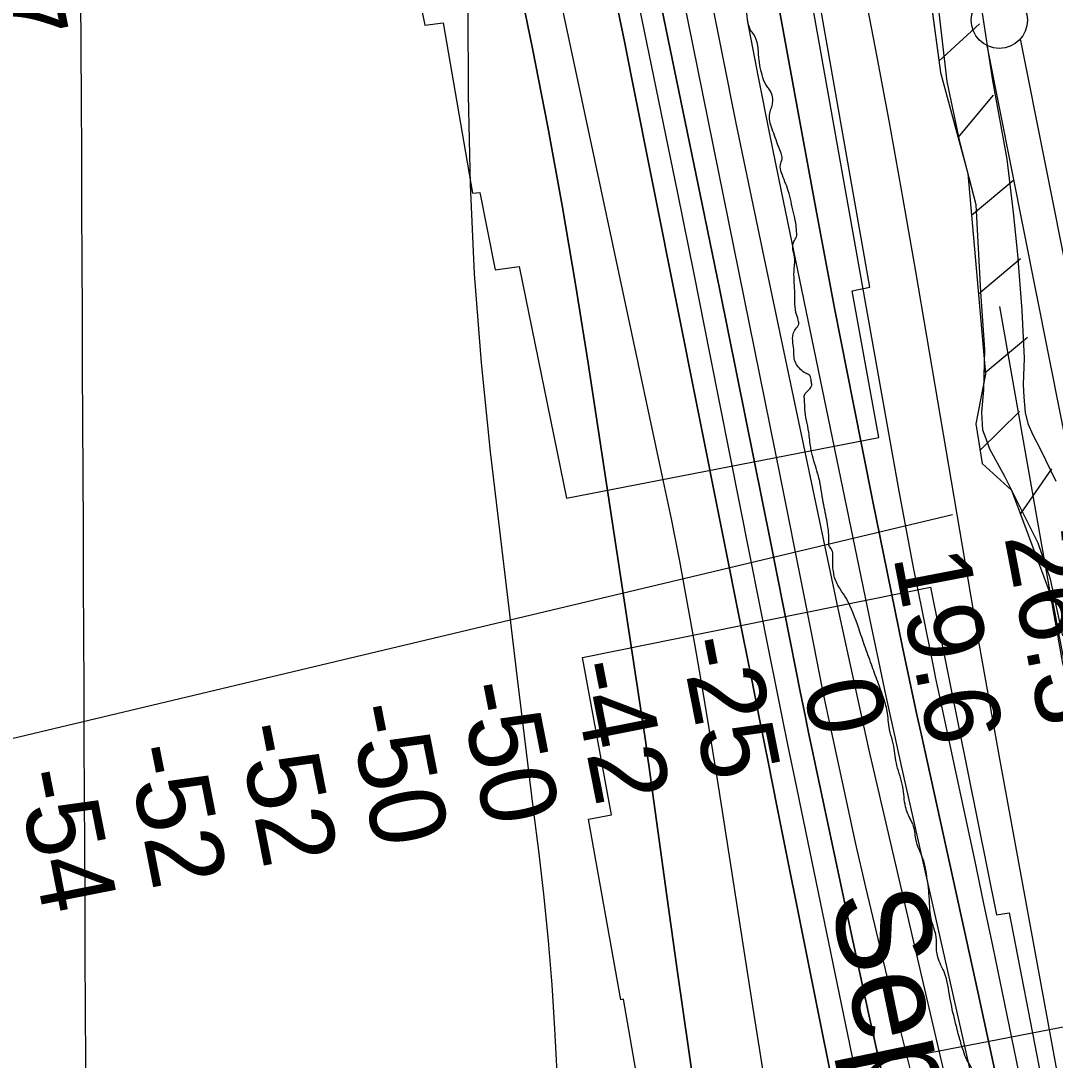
# Model space of a CAD drawing. Extents: x 3419139 to 3457078, y 540382 to 565875.
# Drawn here: x 3439010 to 3439927, y 553037 to 553958 of the extents above; entities that cross this region are included whole.
import ezdxf

# ---------------------------------------------------------------- set-up
doc = ezdxf.new("R2010")
doc.units = 0
for name, color, linetype in [('V-FLOD-BASE', 7, 'Continuous'), ('V-GRID-MAJR', 7, 'Continuous'), ('V-LEVE-TOET', 7, 'Continuous'), ('V-RIVR-EDGE', 7, 'Continuous'), ('V-RIVR-IDEN', 7, 'Continuous'), ('V-RIVR-RANG', 7, 'Continuous'), ('V-RRAP-FSHR', 7, 'Continuous'), ('V-RRAP-RVMT', 7, 'Continuous'), ('V-SURV-LINE', 7, 'Continuous'), ('V-TOPO-DPTH', 7, 'Continuous'), ('V-TOPO-MAJR', 7, 'Continuous'), ('V-TOPO-MINR', 7, 'Continuous'), ('V-TOPO-WATR', 7, 'Continuous'), ('V-UTIL-LINE', 7, 'Continuous')]:
    doc.layers.add(name, color=color, linetype=linetype)

msp = doc.modelspace()

# ---------------------------------------------------------------- linework, layer by layer
at = {"layer": 'V-FLOD-BASE'}
msp.add_lwpolyline([(3439861.12, 553972.72), (3439871.35, 553905.32), (3439884.1, 553835.67), (3439889.89, 553788.21), (3439893.73, 553751.15), (3439897.55, 553701.45), (3439899.41, 553659.06), (3439898.52, 553635.76), (3439899.33, 553624.53), (3439900.42, 553611.05), (3439902.93, 553601.21), (3439907.11, 553591.1), (3439914.1, 553578.17), (3439927.51, 553550.07)], dxfattribs=at)
at = {"layer": 'V-GRID-MAJR'}
msp.add_spline([(3439098.77, 545841.13), (3439072.33, 551898.65), (3439045.89, 557959.64), (3439019.44, 564020.65), (3439019.42, 564024.1)], degree=3, dxfattribs=at)
at = {"layer": 'V-LEVE-TOET'}
msp.add_lwpolyline([(3439933.92, 553413.13), (3439922.83, 553463.3), (3439911.98, 553495.26), (3439898.32, 553522.47), (3439882.43, 553554.44), (3439869.04, 553578.56), (3439865.7, 553587.82), (3439862.91, 553595.39), (3439862.11, 553611.35), (3439863.84, 553631.24), (3439864.76, 553666.82), (3439860.96, 553718.09), (3439856.94, 553795.14), (3439842.78, 553849.8), (3439831.14, 553904.45), (3439824, 553965.54)], dxfattribs=at)
at = {"layer": 'V-RIVR-EDGE'}
msp.add_spline([(3439897.96, 552838.81), (3439895.18, 552852.91), (3439892.04, 552868.07), (3439889.26, 552883.93), (3439888.92, 552888.51), (3439886.81, 552890.99), (3439885.41, 552893.46), (3439884.71, 552896.28), (3439883.69, 552908.96), (3439881.25, 552919.89), (3439878.81, 552931.18), (3439877.42, 552939.99), (3439873.94, 552955.15), (3439875, 552957.61), (3439875.01, 552962.55), (3439873.97, 552969.24), (3439873.63, 552972.77), (3439870.47, 552980.18), (3439865.91, 552986.88), (3439863.81, 552992.53), (3439861.36, 552999.93), (3439860.32, 553005.57), (3439858.57, 553011.92), (3439857.18, 553017.91), (3439855.43, 553023.91), (3439852.28, 553031.32), (3439848.77, 553037.32), (3439845.62, 553045.08), (3439842.12, 553056.71), (3439838.28, 553071.17), (3439833.75, 553092.32), (3439828.87, 553114.18), (3439822.92, 553128.29), (3439821.87, 553133.93), (3439821.89, 553141.33), (3439820.5, 553150.5), (3439817.01, 553162.14), (3439815.97, 553169.89), (3439815.3, 553181.87), (3439812.88, 553202.32), (3439811.84, 553208.31), (3439810.44, 553213.6), (3439806.59, 553223.12), (3439803.44, 553233), (3439801.01, 553245.69), (3439798.2, 553251.33), (3439796.45, 553255.21), (3439794.35, 553261.56), (3439791.93, 553279.19), (3439786.69, 553298.23), (3439783.91, 553315.15), (3439782.87, 553320.08), (3439780.07, 553329.96), (3439779.04, 553338.42), (3439778, 553346.17), (3439774.51, 553358.87), (3439769.61, 553372.27), (3439764.01, 553387.79), (3439758.06, 553404.36), (3439752.81, 553419.53), (3439741.6, 553446.34), (3439736.69, 553454.1), (3439731.43, 553464.68), (3439730.38, 553469.97), (3439729.69, 553476.67), (3439729.72, 553486.54), (3439729.02, 553489), (3439726.91, 553492.18), (3439726.23, 553498.88), (3439724.85, 553513.68), (3439721.37, 553531.31), (3439717.55, 553552.81), (3439712.31, 553570.44), (3439710.22, 553579.61), (3439708.49, 553593.71), (3439705.02, 553614.16), (3439704.68, 553622.26), (3439704.69, 553626.49), (3439708.58, 553631.06), (3439711.06, 553635.28), (3439710.71, 553638.81), (3439709.32, 553643.75), (3439705.8, 553645.87), (3439697.71, 553653.64), (3439695.61, 553658.93), (3439695.27, 553664.92), (3439694.61, 553680.43), (3439696.73, 553685.01), (3439699.56, 553689.23), (3439699.22, 553692.75), (3439697.12, 553699.8), (3439696.09, 553710.03), (3439696.11, 553716.37), (3439695.45, 553735.75), (3439695.83, 553748.79), (3439695.16, 553762.53), (3439697.64, 553766.75), (3439697.65, 553771.33), (3439696.97, 553779.09), (3439694.87, 553788.26), (3439690.34, 553807.65), (3439684.39, 553823.52), (3439683.35, 553830.57), (3439684.77, 553836.2), (3439684.08, 553840.79), (3439681.63, 553846.78), (3439678.83, 553854.89), (3439676.03, 553862.3), (3439673.95, 553876.4), (3439675.37, 553880.98), (3439676.44, 553885.56), (3439676.45, 553890.84), (3439674, 553896.84), (3439671.54, 553900.02), (3439667.69, 553908.13), (3439664.21, 553925.76), (3439659.68, 553946.21), (3439656.87, 553950.09), (3439654.77, 553956.44), (3439651.65, 553979.7), (3439648.52, 553996.27), (3439644.69, 554015.66), (3439637.35, 554038.94), (3439632.82, 554059.03), (3439619.2, 554107.34), (3439614.67, 554128.14), (3439609.11, 554159.87), (3439602.52, 554201.12), (3439596.58, 554223.33), (3439592.76, 554245.19), (3439591.04, 554261.75), (3439592.85, 554281.83), (3439596.05, 554295.22), (3439598.2, 554308.6), (3439596.46, 554318.12), (3439590.5, 554329.41), (3439580.32, 554345.64), (3439576.45, 554348.47), (3439571.87, 554348.84), (3439568.35, 554349.55), (3439562.36, 554351.33), (3439561.32, 554354.85), (3439560.97, 554358.03), (3439560.98, 554363.31), (3439562.76, 554369.65), (3439563.84, 554378.46), (3439561.05, 554391.15), (3439558.27, 554405.96), (3439553.4, 554429.58), (3439551.66, 554441.91), (3439549.21, 554448.61), (3439546.76, 554453.55), (3439544.66, 554460.61), (3439543.98, 554469.77), (3439544, 554477.88), (3439543.91, 554480)], degree=3, dxfattribs=at)
at = {"layer": 'V-RIVR-RANG'}
msp.add_line((3440058.16, 553090.24), (3439331.6, 552949.85), dxfattribs=at)
at = {"layer": 'V-RRAP-FSHR'}
for p, q in [((3439823.97, 553922.57), (3439859.9, 553955.64)), ((3439841.03, 553854.76), (3439872.26, 553892.3)), ((3439852.89, 553786.06), (3439890.33, 553817.41)), ((3439858.93, 553716.32), (3439896.37, 553747.67)), ((3439864.97, 553646.58), (3439902.41, 553677.93)), ((3439860.39, 553577.71), (3439895.34, 553611.81)), ((3439896.29, 553520.82), (3439923.96, 553561.06))]:
    msp.add_line(p, q, dxfattribs=at)
for points in [[(3439522.98, 556207.72), (3439541.36, 556021.46), (3439583.01, 555683.8), (3439624.13, 555273.38), (3439659.87, 554983.57), (3439685.08, 554824.69), (3439679.82, 554747.46), (3439685.29, 554704.76), (3439700.93, 554669.09), (3439728.32, 554557.22), (3439747.43, 554494.51), (3439772.64, 554275.32), (3439797.96, 554116.78), (3439825.34, 553912.33), (3439849.7, 553822.93), (3439865.11, 553645.02), (3439856.59, 553600.9), (3439862.35, 553565.71), (3439888.28, 553542.26), (3439924.45, 553445.47), (3439970.85, 553198.92), (3440071.23, 552762.47), (3440155.84, 552373.79)], [(3439813, 554004.49), (3439825.34, 553912.33), (3439849.7, 553822.93), (3439865.11, 553645.02), (3439856.59, 553600.9), (3439862.35, 553565.71), (3439888.28, 553542.26), (3439900.63, 553509.2)]]:
    msp.add_lwpolyline(points, dxfattribs=at)
at = {"layer": 'V-RRAP-RVMT'}
for p, q in [((3439309.87, 554246.37), (3439367.96, 553954.28)), ((3439762.68, 553722.19), (3439710.63, 554016.82)), ((3439367.96, 553954.28), (3439384.13, 553956.61)), ((3439384.13, 553956.61), (3439410.25, 553805.46)), ((3439410.25, 553805.46), (3439416.61, 553805.94)), ((3439416.61, 553805.94), (3439430.44, 553737.47)), ((3439430.44, 553737.47), (3439451.75, 553740.46)), ((3439451.75, 553740.46), (3439493.66, 553535.12)), ((3439746.87, 553718.92), (3439762.68, 553722.19)), ((3439770.66, 553589.01), (3439746.87, 553718.92)), ((3439493.66, 553535.12), (3439770.66, 553589.01))]:
    msp.add_line(p, q, dxfattribs=at)
for points in [[(3439609.97, 552680.39), (3439587.6, 552794.05), (3439584.48, 552793.52), (3439558.61, 552949.3), (3439568.53, 552951.49), (3439544.11, 553090.86), (3439541.66, 553090.38), (3439513.23, 553250.4), (3439533.39, 553254.44), (3439507.69, 553393.8), (3439816.44, 553456.15)], [(3439816.44, 553456.15), (3439874.86, 553165.72), (3439886.3, 553167.54), (3439914.46, 553022.72), (3439928.82, 553025.19), (3439959.08, 552857.32), (3439955.7, 552856.4), (3439974.59, 552744.42), (3439981.24, 552745.14), (3440009.94, 552595.09), (3440005.98, 552594.38)]]:
    msp.add_lwpolyline(points, dxfattribs=at)
at = {"layer": 'V-SURV-LINE'}
for points in [[(3439896.12, 553942.18), (3440005.38, 553394.11)], [(3439975.96, 553388.23), (3439866.7, 553936.3)]]:
    msp.add_lwpolyline(points, dxfattribs=at)
msp.add_circle((3439877.5, 553958.84), 25, dxfattribs=at)
at = {"layer": 'V-TOPO-DPTH'}
for points in [[(3439665.77, 554060.04), (3439699.55, 553873.72), (3439715.27, 553788.58), (3439731.37, 553703.51), (3439748.04, 553618.55), (3439765.08, 553533.67), (3439791.74, 553403.1), (3439795.78, 553383.56), (3439799.89, 553364.04), (3439804.09, 553344.54), (3439808.35, 553325.05), (3439839.07, 553186.3), (3439858.55, 553097.41), (3439877.78, 553008.47)], [(3439562.45, 554045.07), (3439614.25, 553794.32), (3439629.59, 553719.57), (3439644.82, 553644.8), (3439659.86, 553569.99), (3439674.78, 553495.15), (3439697.24, 553381.74), (3439700.87, 553363.6), (3439704.56, 553345.47), (3439708.32, 553327.36), (3439712.14, 553309.27), (3439742.33, 553167.51), (3439761.55, 553078.6), (3439781.14, 552989.78)], [(3439562.45, 554045.07), (3439614.25, 553794.32), (3439629.59, 553719.57), (3439644.82, 553644.8), (3439659.86, 553569.99), (3439674.78, 553495.15), (3439697.24, 553381.74), (3439700.87, 553363.6), (3439704.56, 553345.47), (3439708.32, 553327.36), (3439712.14, 553309.27), (3439742.33, 553167.51), (3439761.55, 553078.6), (3439781.14, 552989.78)], [(3439441.68, 554040.37), (3439463.36, 553933.74), (3439476.96, 553864.21), (3439489.86, 553794.55), (3439501.71, 553724.7), (3439512.85, 553654.74), (3439560.92, 553337.7), (3439562.39, 553327.89), (3439563.83, 553318.07), (3439565.24, 553308.25), (3439566.62, 553298.43), (3439582.65, 553182.67), (3439592.11, 553114.97), (3439601.69, 553047.29), (3439611.44, 552979.63)], [(3439611.44, 552979.63), (3439601.69, 553047.29), (3439592.11, 553114.97), (3439582.65, 553182.67), (3439566.62, 553298.43), (3439565.24, 553308.25), (3439563.83, 553318.07), (3439562.39, 553327.89), (3439560.92, 553337.7), (3439512.85, 553654.74), (3439501.71, 553724.7), (3439489.86, 553794.55), (3439476.96, 553864.21), (3439463.36, 553933.74), (3439441.68, 554040.37)], [(3439676.85, 552971.25), (3439657.86, 553090.5), (3439632.48, 553253.79), (3439626.53, 553291.46), (3439620.45, 553329.1), (3439614.18, 553366.71), (3439607.78, 553404.31), (3439601.07, 553441.84), (3439594.06, 553479.32), (3439586.61, 553516.71), (3439578.87, 553554.05), (3439480.37, 554015.22)], [(3439676.85, 552971.25), (3439657.86, 553090.5), (3439632.48, 553253.79), (3439626.53, 553291.46), (3439620.45, 553329.1), (3439614.18, 553366.71), (3439607.78, 553404.31), (3439601.07, 553441.84), (3439594.06, 553479.32), (3439586.61, 553516.71), (3439578.87, 553554.05), (3439480.37, 554015.22)], [(3439890.59, 552759.73), (3439772.09, 553268.51), (3439762.19, 553311.64), (3439752.46, 553354.81), (3439743.01, 553398.04), (3439733.73, 553441.31), (3439668.8, 553748.87), (3439656.41, 553808.15), (3439644.18, 553867.46), (3439632.19, 553926.82), (3439620.35, 553986.21)], [(3439890.59, 552759.73), (3439772.09, 553268.51), (3439762.19, 553311.64), (3439752.46, 553354.81), (3439743.01, 553398.04), (3439733.73, 553441.31), (3439668.8, 553748.87), (3439656.41, 553808.15), (3439644.18, 553867.46), (3439632.19, 553926.82), (3439620.35, 553986.21)], [(3439821.91, 552556.13), (3439680.28, 553262.27), (3439672.72, 553300.03), (3439665.16, 553337.8), (3439657.61, 553375.56), (3439650.06, 553413.33), (3439551.3, 553908.24), (3439545.27, 553938.31), (3439539.18, 553968.37)], [(3439539.18, 553968.37), (3439545.27, 553938.31), (3439551.3, 553908.24), (3439650.06, 553413.33), (3439657.61, 553375.56), (3439665.16, 553337.8), (3439672.72, 553300.03), (3439680.28, 553262.27), (3439821.91, 552556.13)]]:
    msp.add_lwpolyline(points, dxfattribs=at)
at = {"layer": 'V-TOPO-MAJR'}
for points in [[(3439405.69, 554046.27), (3439406.4, 553892.49), (3439408.13, 553813.22), (3439411.66, 553734.07), (3439417.91, 553655.08), (3439425.97, 553576.21), (3439450, 553375.24), (3439454.67, 553336.48), (3439459.39, 553297.73), (3439464.19, 553258.98), (3439469.03, 553220.24), (3439473.5, 553181.47), (3439477.41, 553142.64), (3439480.48, 553103.74), (3439483, 553064.8), (3439489.58, 552942.84)], [(3439961.93, 553274.11), (3439946.09, 553334.09), (3439943.73, 553343.35), (3439941.48, 553352.64), (3439939.39, 553361.97), (3439937.41, 553371.32), (3439934.31, 553386.64), (3439933.64, 553390.08), (3439933.01, 553393.52), (3439931.46, 553402.24), (3439930.39, 553408.32), (3439929.31, 553414.41), (3439928.24, 553420.49), (3439927.16, 553426.57), (3439877.88, 553704.91)]]:
    msp.add_lwpolyline(points, dxfattribs=at)
at = {"layer": 'V-TOPO-MINR'}
for points in [[(3440006.45, 552483.91), (3439871.91, 553137.18), (3439863.9, 553175.77), (3439855.81, 553214.34), (3439847.61, 553252.89), (3439839.32, 553291.42), (3439826.14, 553352.27), (3439824.4, 553360.37), (3439822.69, 553368.48), (3439821.01, 553376.59), (3439819.35, 553384.7), (3439808.68, 553437.59), (3439801.82, 553472.17), (3439795.12, 553506.79), (3439788.67, 553541.45), (3439782.38, 553576.14), (3439696.25, 554060.41)], [(3439765.75, 552950.94), (3439696.35, 553285.8), (3439690.6, 553313.72), (3439684.9, 553341.64), (3439679.26, 553369.58), (3439673.67, 553397.53), (3439621.07, 553662.12), (3439606.71, 553733.87), (3439592.24, 553805.6), (3439577.59, 553877.29), (3439562.83, 553948.96), (3439539.79, 554060.08)], [(3439877.78, 553008.47), (3439858.55, 553097.41), (3439839.07, 553186.3), (3439808.35, 553325.05), (3439804.09, 553344.54), (3439799.89, 553364.04), (3439795.78, 553383.56), (3439791.74, 553403.1), (3439765.08, 553533.67), (3439748.04, 553618.55), (3439731.37, 553703.51), (3439715.27, 553788.58), (3439699.55, 553873.72), (3439665.77, 554060.04)], [(3439781.14, 552989.78), (3439761.55, 553078.6), (3439742.33, 553167.51), (3439712.14, 553309.27), (3439708.32, 553327.36), (3439704.56, 553345.47), (3439700.87, 553363.6), (3439697.24, 553381.74), (3439674.78, 553495.15), (3439659.86, 553569.99), (3439644.82, 553644.8), (3439629.59, 553719.57), (3439614.25, 553794.32), (3439562.45, 554045.07)], [(3439441.68, 554040.37), (3439463.36, 553933.74), (3439476.96, 553864.21), (3439489.86, 553794.55), (3439501.71, 553724.7), (3439512.85, 553654.74), (3439560.92, 553337.7), (3439562.39, 553327.89), (3439563.83, 553318.07), (3439565.24, 553308.25), (3439566.62, 553298.43), (3439582.65, 553182.67), (3439592.11, 553114.97), (3439601.69, 553047.29), (3439611.44, 552979.63)], [(3439845.35, 552841.45), (3439778.12, 553111.07), (3439768.46, 553150.62), (3439759.05, 553190.23), (3439750.02, 553229.92), (3439741.25, 553269.68), (3439727.66, 553332.68), (3439725.89, 553340.98), (3439724.15, 553349.29), (3439722.46, 553357.61), (3439720.79, 553365.93), (3439710.6, 553417.58), (3439703.83, 553451.74), (3439697.04, 553485.88), (3439690.19, 553520.01), (3439683.32, 553554.14), (3439587.45, 554028.26)], [(3439676.85, 552971.25), (3439657.86, 553090.5), (3439632.48, 553253.79), (3439626.53, 553291.46), (3439620.45, 553329.1), (3439614.18, 553366.71), (3439607.78, 553404.31), (3439601.07, 553441.84), (3439594.06, 553479.32), (3439586.61, 553516.71), (3439578.87, 553554.05), (3439480.37, 554015.22)], [(3440022.2, 552517.39), (3439877.97, 553304.13), (3439871.39, 553340.4), (3439864.91, 553376.69), (3439858.56, 553413.01), (3439852.3, 553449.34), (3439803.49, 553735.96), (3439791.97, 553802.05), (3439780.1, 553868.07), (3439767.7, 553934), (3439754.96, 553999.87)], [(3439821.91, 552556.13), (3439680.28, 553262.27), (3439672.72, 553300.03), (3439665.16, 553337.8), (3439657.61, 553375.56), (3439650.06, 553413.33), (3439551.3, 553908.24), (3439545.27, 553938.31), (3439539.18, 553968.37)], [(3439852.23, 553025.73), (3439790.76, 553297.87), (3439783.88, 553328.73), (3439777.11, 553359.61), (3439770.51, 553390.53), (3439764.03, 553421.47), (3439684.3, 553807.3), (3439674.03, 553857.79), (3439663.98, 553908.32), (3439654.24, 553958.91)]]:
    msp.add_lwpolyline(points, dxfattribs=at)
at = {"layer": 'V-TOPO-WATR'}
msp.add_lwpolyline([(3439890.59, 552759.73), (3439772.09, 553268.51), (3439762.19, 553311.64), (3439752.46, 553354.81), (3439743.01, 553398.04), (3439733.73, 553441.31), (3439668.8, 553748.87), (3439656.41, 553808.15), (3439644.18, 553867.46), (3439632.19, 553926.82), (3439620.35, 553986.21)], dxfattribs=at)
at = {"layer": 'V-UTIL-LINE'}
msp.add_line((3437179.68, 552889.14), (3439835.95, 553520.62), dxfattribs=at)

# ---------------------------------------------------------------- texts
at = {"layer": 'V-RIVR-IDEN'}
msp.add_text('September', height=83, rotation=281.66492, dxfattribs=at).set_placement((3439727.04, 553181.57))
at = {"layer": 'V-RIVR-RANG'}
for s, rotation, p in [('-57', 281.47131, (3438961.28, 554062.35)), ('26.3', 280.87833, (3439881.75, 553500.99)), ('19.6', 280.87833, (3439783.24, 553483.69)), ('-25', 281.16, (3439593.63, 553408.44)), ('-42', 281.16, (3439495.88, 553387.26)), ('-50', 281.16, (3439397.68, 553368.4)), ('0', 281.16, (3439703.28, 553369.32)), ('-50', 281.16, (3439299.52, 553349.29)), ('-52', 281.16, (3439201.01, 553331.99)), ('-52', 281.16, (3439102.85, 553312.88)), ('-54', 281.16, (3439005.25, 553290.92))]:
    msp.add_text(s, height=67, rotation=rotation, dxfattribs=at).set_placement(p)

doc.saveas('drawing.dxf')
